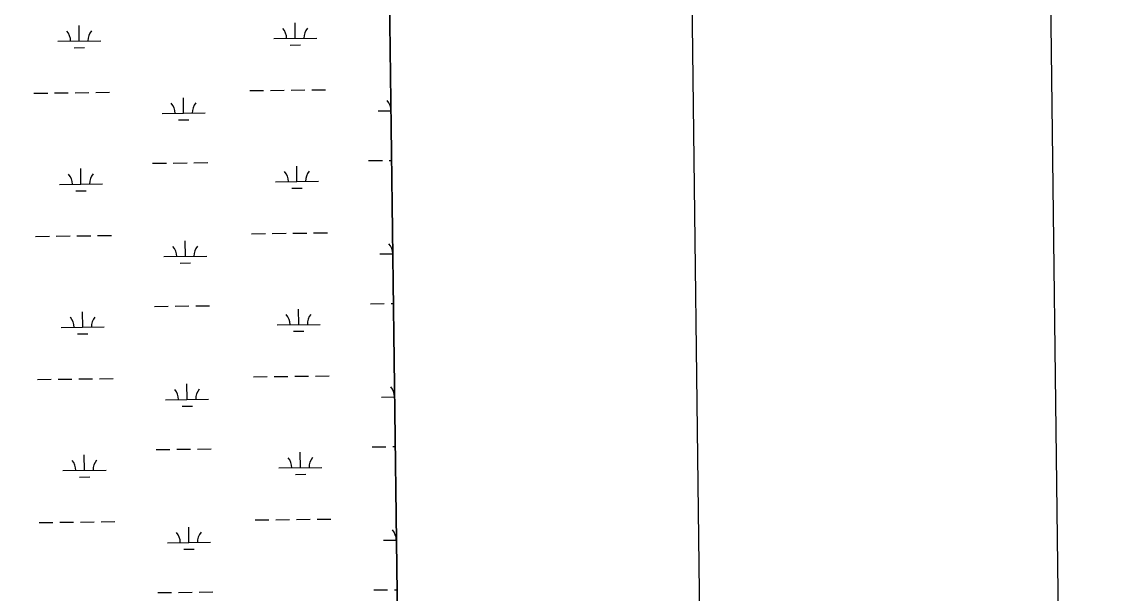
# Model space of a CAD drawing. Extents: x 3704301 to 3742427, y 506229 to 532009.
# Drawn here: x 3739285 to 3741843, y 519590 to 520919 of the extents above; entities that cross this region are included whole.
import ezdxf

# ---------------------------------------------------------------- set-up
doc = ezdxf.new("R2010")
doc.units = 0
for name, color, linetype in [('G-ANNO-NPLT', 7, 'Continuous'), ('V-ANNO-SYMB', 7, 'Continuous'), ('V-GRID-FRAM', 7, 'Continuous'), ('V-WETL-SWMP', 7, 'Continuous')]:
    doc.layers.add(name, color=color, linetype=linetype)

msp = doc.modelspace()

# ---------------------------------------------------------------- linework, layer by layer
at = {"layer": 'G-ANNO-NPLT'}
msp.add_lwpolyline([(3705179.4678420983, 506812.69831160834), (3741843.3979272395, 507260.66775910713), (3741548.145327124, 531425.5315651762), (3704884.2152419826, 530977.5621176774)], close=True, dxfattribs=at)
at = {"layer": 'V-ANNO-SYMB'}
msp.add_lwpolyline([(3707921.759, 507471.297), (3741002.491, 507875.48600000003), (3740722.511, 530790.351), (3707641.779, 530386.162), (3707921.759, 507471.297)], dxfattribs=at)
at = {"layer": 'V-GRID-FRAM'}
msp.add_lwpolyline([(3708355.725, 529827.794), (3740022.418, 530214.705), (3740252.498, 512033.282), (3708569.938, 511646.178), (3708355.725, 529827.794)], dxfattribs=at)
at = {"layer": 'V-WETL-SWMP'}
for p, q in [((3740207.3959774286, 515597.34211183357), (3740049.335576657, 528087.6194326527)), ((3739418.1658048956, 520875.02066673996), (3739417.7259797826, 520911.01797969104)), ((3739920.0363449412, 520881.1526582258), (3739919.596519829, 520917.14997117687)), ((3739870.0400766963, 520880.54179014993), (3739970.0326131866, 520881.76352630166)), ((3739368.1695366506, 520874.4097986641), (3739468.16207314, 520875.6315348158)), ((3739406.355226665, 520859.4442101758), (3739430.353435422, 520859.73742685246)), ((3739908.2257667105, 520865.5762016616), (3739932.223975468, 520865.8694183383)), ((3739312.7967303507, 520753.6532770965), (3739344.794342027, 520754.0442326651)), ((3739360.793147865, 520754.23971044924), (3739392.7907595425, 520754.630666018)), ((3739408.7895653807, 520754.82614380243), (3739440.7871770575, 520755.21709937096)), ((3739456.785982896, 520755.41257715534), (3739488.7835945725, 520755.8035327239)), ((3739814.6672703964, 520759.78526858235), (3739846.6648820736, 520760.1762241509)), ((3739862.663687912, 520760.3717019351), (3739894.661299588, 520760.76265750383)), ((3739910.660105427, 520760.95813528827), (3739942.6577171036, 520761.3490908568)), ((3739958.656522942, 520761.54456864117), (3739990.654134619, 520761.93552420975)), ((3739660.7067418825, 520707.1583496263), (3739660.266916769, 520743.1556625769)), ((3739610.710473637, 520706.54748155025), (3739710.703010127, 520707.76921770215)), ((3740112.581013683, 520712.6794730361), (3740142.6583948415, 520713.0469667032)), ((3739648.8961636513, 520691.58189306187), (3739672.8943724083, 520691.8751097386)), ((3740090.5850355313, 520596.97010491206), (3740122.582647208, 520597.3610604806)), ((3740138.581453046, 520597.55653826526), (3740144.119032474, 520597.62419792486)), ((3739422.230216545, 520542.3704976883), (3739421.790391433, 520578.3678106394)), ((3739588.714495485, 520590.83811342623), (3739620.712107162, 520591.22906899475)), ((3739636.710913, 520591.4245467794), (3739668.7085246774, 520591.8155023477)), ((3739684.7073305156, 520592.0109801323), (3739716.704942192, 520592.4019357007)), ((3739924.100756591, 520548.50248917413), (3739923.6609314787, 520584.4998021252)), ((3739874.1044883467, 520547.8916210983), (3739974.0970248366, 520549.11335725)), ((3739372.2339483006, 520541.75962961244), (3739472.2264847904, 520542.98136576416)), ((3739410.4196383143, 520526.7940411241), (3739434.417847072, 520527.08725780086)), ((3739912.29017836, 520532.92603260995), (3739936.2883871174, 520533.2192492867)), ((3739316.861142, 520421.00310804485), (3739348.8587536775, 520421.39406361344)), ((3739364.8575595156, 520421.5895413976), (3739396.8551711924, 520421.9804969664)), ((3739412.8539770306, 520422.1759747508), (3739444.8515887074, 520422.5669303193)), ((3739460.8503945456, 520422.76240810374), (3739492.848006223, 520423.15336367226)), ((3739818.731682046, 520427.1350995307), (3739850.729293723, 520427.52605509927)), ((3739866.7280995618, 520427.7215328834), (3739898.725711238, 520428.1124884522)), ((3739914.7245170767, 520428.3079662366), (3739946.7221287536, 520428.69892180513)), ((3739962.7209345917, 520428.89439958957), (3739994.7185462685, 520429.2853551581)), ((3739664.771153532, 520374.5081805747), (3739664.3313284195, 520410.5054935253)), ((3739614.7748852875, 520373.8973124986), (3739714.7674217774, 520375.1190486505)), ((3740116.645425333, 520380.0293039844), (3740146.867952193, 520380.3985710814)), ((3739652.960575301, 520358.93172401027), (3739676.9587840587, 520359.22494068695)), ((3740094.649447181, 520264.31993586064), (3740126.647058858, 520264.7108914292)), ((3740142.6458646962, 520264.90636921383), (3740148.328589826, 520264.97580230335)), ((3739426.2946281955, 520209.7203286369), (3739425.8548030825, 520245.717641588)), ((3739592.778907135, 520258.1879443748), (3739624.7765188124, 520258.5788999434)), ((3739640.77532465, 520258.774377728), (3739672.772936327, 520259.1653332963)), ((3739688.7717421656, 520259.36081108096), (3739720.769353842, 520259.75176664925)), ((3739928.1651682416, 520215.8523201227), (3739927.725343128, 520251.84963307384)), ((3739878.1688999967, 520215.2414520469), (3739978.1614364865, 520216.46318819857)), ((3739376.2983599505, 520209.10946056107), (3739476.2908964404, 520210.33119671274)), ((3739414.484049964, 520194.1438720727), (3739438.4822587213, 520194.43708874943)), ((3739916.3545900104, 520200.2758635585), (3739940.352798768, 520200.56908023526)), ((3739320.92555365, 520088.3529389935), (3739352.923165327, 520088.743894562)), ((3739368.9219711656, 520088.93937234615), (3739400.919582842, 520089.33032791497)), ((3739416.9183886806, 520089.52580569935), (3739448.916000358, 520089.91676126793)), ((3739464.914806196, 520090.1122390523), (3739496.9124178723, 520090.50319462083)), ((3739822.7960936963, 520094.4849304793), (3739854.793705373, 520094.87588604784)), ((3739870.7925112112, 520095.071363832), (3739902.790122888, 520095.4623194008)), ((3739918.788928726, 520095.6577971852), (3739950.7865404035, 520096.04875275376)), ((3739966.785346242, 520096.24423053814), (3739998.7829579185, 520096.63518610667)), ((3739668.835565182, 520041.85801152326), (3739668.3957400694, 520077.8553244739)), ((3739618.839296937, 520041.24714344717), (3739718.8318334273, 520042.4688795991)), ((3740120.7098369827, 520047.379134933), (3740151.077509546, 520047.7501754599)), ((3739657.024986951, 520026.28155495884), (3739681.023195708, 520026.5747716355)), ((3740098.713858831, 519931.669766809), (3740130.7114705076, 519932.06072237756)), ((3740146.710276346, 519932.25620016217), (3740152.5381471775, 519932.32740668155)), ((3739430.3590398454, 519877.0701595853), (3739429.9192147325, 519913.06747253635)), ((3739596.8433187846, 519925.53777532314), (3739628.840930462, 519925.9287308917)), ((3739644.8397363, 519926.12420867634), (3739676.837347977, 519926.5151642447)), ((3739692.8361538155, 519926.7106420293), (3739724.833765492, 519927.1015975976)), ((3739932.229579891, 519883.2021510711), (3739931.7897547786, 519919.1994640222)), ((3739882.2333116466, 519882.59128299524), (3739982.225848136, 519883.8130191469)), ((3739380.362771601, 519876.4592915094), (3739480.3553080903, 519877.6810276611)), ((3739418.548461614, 519861.4937030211), (3739442.5466703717, 519861.78691969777)), ((3739920.4190016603, 519867.6256945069), (3739944.417210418, 519867.9189111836)), ((3739324.9899653, 519755.7027699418), (3739356.987576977, 519756.09372551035)), ((3739372.9863828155, 519756.28920329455), (3739404.9839944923, 519756.6801588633)), ((3739420.98280033, 519756.8756366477), (3739452.9804120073, 519757.26659221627)), ((3739468.979217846, 519757.46207000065), (3739500.9768295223, 519757.85302556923)), ((3739826.860505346, 519761.83476142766), (3739858.858117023, 519762.2257169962)), ((3739874.856922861, 519762.4211947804), (3739906.8545345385, 519762.81215034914)), ((3739922.8533403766, 519763.0076281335), (3739954.850952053, 519763.3985837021)), ((3739970.8497578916, 519763.5940614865), (3740002.8473695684, 519763.98501705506)), ((3739672.899976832, 519709.2078424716), (3739672.4601517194, 519745.2051554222)), ((3739622.903708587, 519708.5969743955), (3739722.8962450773, 519709.81871054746)), ((3740124.774248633, 519714.72896588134), (3740155.2870668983, 519715.1017798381)), ((3739661.0893986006, 519693.6313859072), (3739685.087607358, 519693.9246025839)), ((3740102.778270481, 519599.0195977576), (3740134.775882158, 519599.41055332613)), ((3740150.774687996, 519599.6060311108), (3740156.7477045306, 519599.67901106)), ((3739600.907730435, 519592.8876062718), (3739632.905342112, 519593.2785618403)), ((3739648.9041479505, 519593.47403962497), (3739680.901759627, 519593.86499519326)), ((3739696.900565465, 519594.0604729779), (3739728.8981771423, 519594.4514285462))]:
    msp.add_line(p, q, dxfattribs=at)
for centre, radius, start, end in [((3739864.791731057, 520880.9525030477), 35.24628790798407, 359.92820061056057, 41.4718589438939), ((3739975.2693571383, 520882.3023488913), 35.246287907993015, 139.92819759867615, 181.47185593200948), ((3739362.9211910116, 520874.8205115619), 35.24628790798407, 359.92820061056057, 41.4718589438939), ((3739473.398817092, 520876.17035740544), 35.246287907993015, 139.92819759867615, 181.47185593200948), ((3739605.4621279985, 520706.95819444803), 35.24628790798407, 359.92820061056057, 41.4718589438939), ((3739715.939754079, 520708.30804029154), 35.246287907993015, 139.92819759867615, 181.47185593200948), ((3740107.332668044, 520713.09018593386), 35.24628790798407, 359.92820061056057, 41.4718589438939), ((3739868.856142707, 520548.30233399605), 35.24628790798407, 359.92820061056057, 41.4718589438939), ((3739979.3337687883, 520549.6521798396), 35.246287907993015, 139.92819759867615, 181.47185593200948), ((3739366.985602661, 520542.1703425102), 35.24628790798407, 359.92820061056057, 41.4718589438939), ((3739477.463228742, 520543.5201883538), 35.246287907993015, 139.92819759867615, 181.47185593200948), ((3739609.526539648, 520374.30802539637), 35.24628790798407, 359.92820061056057, 41.4718589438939), ((3739720.004165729, 520375.65787123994), 35.246287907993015, 139.92819759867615, 181.47185593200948), ((3740111.3970796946, 520380.4400168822), 35.24628790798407, 359.92820061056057, 41.4718589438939), ((3739872.920554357, 520215.6521649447), 35.24628790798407, 359.92820061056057, 41.4718589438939), ((3739983.398180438, 520217.0020107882), 35.246287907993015, 139.92819759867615, 181.47185593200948), ((3739371.050014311, 520209.52017345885), 35.24628790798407, 359.92820061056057, 41.4718589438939), ((3739481.5276403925, 520210.87001930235), 35.246287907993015, 139.92819759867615, 181.47185593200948), ((3739613.5909512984, 520041.65785634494), 35.24628790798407, 359.92820061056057, 41.4718589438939), ((3739724.0685773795, 520043.0077021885), 35.246287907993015, 139.92819759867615, 181.47185593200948), ((3740115.4614913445, 520047.7898478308), 35.24628790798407, 359.92820061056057, 41.4718589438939), ((3739876.9849660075, 519883.001995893), 35.24628790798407, 359.92820061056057, 41.4718589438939), ((3739987.4625920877, 519884.3518417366), 35.246287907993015, 139.92819759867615, 181.47185593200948), ((3739375.114425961, 519876.8700044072), 35.24628790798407, 359.92820061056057, 41.4718589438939), ((3739485.592052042, 519878.21985025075), 35.246287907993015, 139.92819759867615, 181.47185593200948), ((3739617.6553629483, 519709.0076872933), 35.24628790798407, 359.92820061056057, 41.4718589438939), ((3739728.132989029, 519710.35753313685), 35.246287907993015, 139.92819759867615, 181.47185593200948), ((3740119.5259029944, 519715.1396787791), 35.24628790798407, 359.92820061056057, 41.4718589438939)]:
    msp.add_arc(centre, radius, start, end, dxfattribs=at)

doc.saveas('drawing.dxf')
